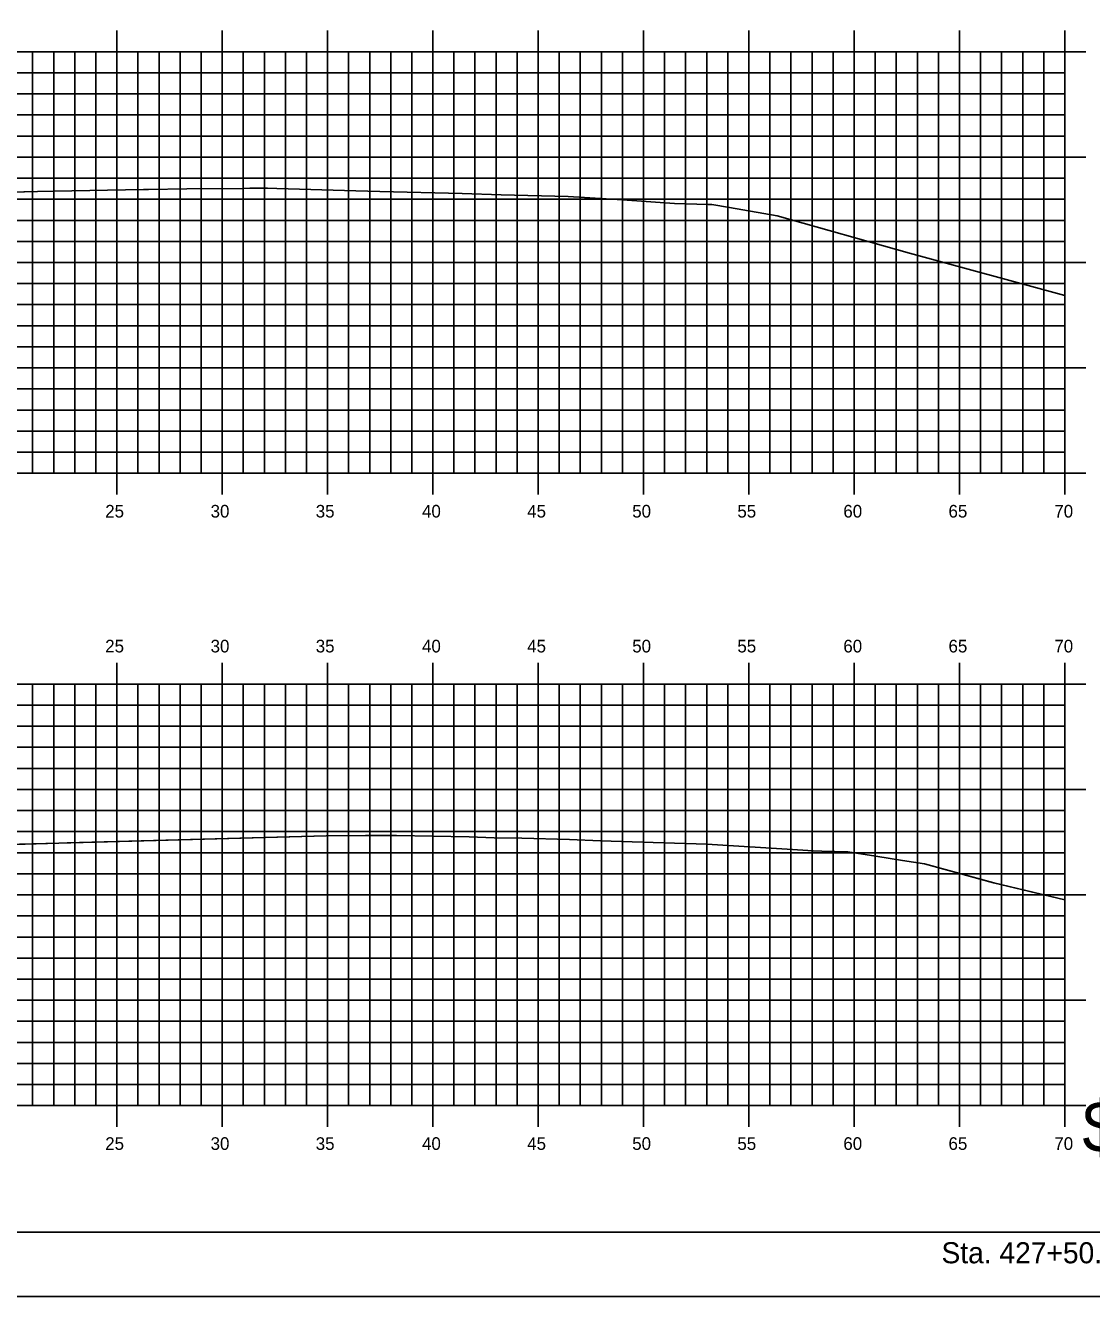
# Model space of a CAD drawing. Extents: x 1168600 to 1177589, y 610178 to 611246.
# Drawn here: x 1175427.8 to 1175478.4, y 610900.5 to 610960.8 of the extents above; entities that cross this region are included whole.
import ezdxf

# ---------------------------------------------------------------- set-up
doc = ezdxf.new("R2010")
doc.units = 0
for name, color, linetype in [('_Construction', 7, 'Continuous'), ('_Station Equation', 7, 'Continuous'), ('H_V ANNOTATION', 7, 'Continuous'), ('MAJOR', 7, 'Continuous'), ('MINOR', 7, 'Continuous')]:
    doc.layers.add(name, color=color, linetype=linetype)

msp = doc.modelspace()

# ---------------------------------------------------------------- linework, layer by layer
at = {"layer": '_Construction'}
msp.add_line((1175332.15, 610903.596), (1175492.15, 610903.596), dxfattribs=at)
msp.add_lwpolyline([(1175324.057, 610900.537), (1175494.057, 610900.537), (1175494.057, 611010.537), (1175324.057, 611010.537)], close=True, dxfattribs=at)
at = {"layer": '_Station Equation'}
for points in [[(1175424.681, 610952.875), (1175428.382, 610952.971), (1175429.164, 610952.986), (1175433.421, 610953.064), (1175433.647, 610953.066), (1175435.472, 610953.086), (1175438.13, 610953.113), (1175438.459, 610953.117), (1175438.514, 610953.117), (1175439.297, 610953.121), (1175439.749, 610953.108), (1175443.498, 610952.997), (1175444.637, 610952.966), (1175448.536, 610952.863), (1175450.392, 610952.813), (1175453.574, 610952.729), (1175456.149, 610952.561), (1175458.613, 610952.4), (1175460.214, 610952.348), (1175460.387, 610952.342), (1175461.225, 610952.212), (1175463.489, 610951.809), (1175469.772, 610950.041), (1175477.15, 610948.037)], [(1175427.739, 610952.954), (1175428.382, 610952.971), (1175429.163, 610952.986), (1175433.421, 610953.064), (1175433.646, 610953.066), (1175435.465, 610953.086), (1175438.129, 610953.113), (1175438.459, 610953.117), (1175438.514, 610953.117), (1175439.297, 610953.121), (1175439.75, 610953.108), (1175443.498, 610952.997), (1175444.638, 610952.966), (1175448.536, 610952.863), (1175450.393, 610952.813), (1175453.574, 610952.729), (1175456.15, 610952.561), (1175458.613, 610952.4), (1175460.214, 610952.348), (1175460.387, 610952.342), (1175461.225, 610952.212), (1175463.489, 610951.809), (1175469.771, 610950.041), (1175477.15, 610948.037)], [(1175426.718, 610921.973), (1175429.388, 610922.053), (1175442.086, 610922.389), (1175443.946, 610922.409), (1175445.02, 610922.419), (1175445.418, 610922.419), (1175448.866, 610922.342), (1175450.066, 610922.303), (1175451.372, 610922.282), (1175453.63, 610922.217), (1175455.112, 610922.161), (1175458.119, 610922.064), (1175460.158, 610922.001), (1175463.965, 610921.763), (1175465.204, 610921.685), (1175465.615, 610921.673), (1175466.851, 610921.635), (1175468.177, 610921.428), (1175469.45, 610921.228), (1175470.484, 610921.063), (1175473.773, 610920.171), (1175477.15, 610919.364)], [(1175426.887, 610921.978), (1175429.39, 610922.053), (1175429.784, 610922.064), (1175442.086, 610922.389), (1175443.945, 610922.409), (1175445.02, 610922.419), (1175445.418, 610922.419), (1175448.866, 610922.342), (1175450.066, 610922.303), (1175451.372, 610922.282), (1175453.631, 610922.217), (1175455.112, 610922.161), (1175458.12, 610922.064), (1175460.158, 610922.001), (1175463.966, 610921.762), (1175465.204, 610921.685), (1175465.615, 610921.673), (1175466.851, 610921.635), (1175468.178, 610921.427), (1175468.761, 610921.336), (1175469.451, 610921.228), (1175470.484, 610921.063), (1175473.772, 610920.172), (1175477.15, 610919.365)]]:
    msp.add_lwpolyline(points, dxfattribs=at)
at = {"layer": 'MAJOR'}
for p, q in [((1175432.15, 610960.598), (1175432.15, 610959.596)), ((1175437.15, 610960.598), (1175437.15, 610959.596)), ((1175442.15, 610960.598), (1175442.15, 610959.596)), ((1175447.15, 610960.598), (1175447.15, 610959.596)), ((1175452.15, 610960.598), (1175452.15, 610959.596)), ((1175457.15, 610960.598), (1175457.15, 610959.596)), ((1175462.15, 610960.598), (1175462.15, 610959.596)), ((1175467.15, 610960.598), (1175467.15, 610959.596)), ((1175472.15, 610960.598), (1175472.15, 610959.596)), ((1175477.15, 610960.598), (1175477.15, 610959.596)), ((1175337.15, 610959.596), (1175477.15, 610959.596)), ((1175337.15, 610959.596), (1175477.15, 610959.596)), ((1175432.15, 610939.596), (1175432.15, 610959.596)), ((1175437.15, 610939.596), (1175437.15, 610959.596)), ((1175442.15, 610939.596), (1175442.15, 610959.596)), ((1175447.15, 610939.596), (1175447.15, 610959.596)), ((1175452.15, 610939.596), (1175452.15, 610959.596)), ((1175457.15, 610939.596), (1175457.15, 610959.596)), ((1175462.15, 610939.596), (1175462.15, 610959.596)), ((1175467.15, 610939.596), (1175467.15, 610959.596)), ((1175472.15, 610939.596), (1175472.15, 610959.596)), ((1175478.152, 610959.596), (1175476.148, 610959.596)), ((1175477.15, 610939.596), (1175477.15, 610959.596)), ((1175477.15, 610939.596), (1175477.15, 610959.596)), ((1175337.15, 610954.596), (1175477.15, 610954.596)), ((1175478.152, 610954.596), (1175476.148, 610954.596)), ((1175337.15, 610949.596), (1175477.15, 610949.596)), ((1175478.152, 610949.596), (1175476.148, 610949.596)), ((1175337.15, 610944.596), (1175477.15, 610944.596)), ((1175478.152, 610944.596), (1175476.148, 610944.596)), ((1175337.15, 610939.596), (1175477.15, 610939.596)), ((1175337.15, 610939.596), (1175477.15, 610939.596)), ((1175432.15, 610938.594), (1175432.15, 610939.596)), ((1175437.15, 610938.594), (1175437.15, 610939.596)), ((1175442.15, 610938.594), (1175442.15, 610939.596)), ((1175447.15, 610938.594), (1175447.15, 610939.596)), ((1175452.15, 610938.594), (1175452.15, 610939.596)), ((1175457.15, 610938.594), (1175457.15, 610939.596)), ((1175462.15, 610938.594), (1175462.15, 610939.596)), ((1175467.15, 610938.594), (1175467.15, 610939.596)), ((1175472.15, 610938.594), (1175472.15, 610939.596)), ((1175478.152, 610939.596), (1175476.148, 610939.596)), ((1175477.15, 610938.594), (1175477.15, 610939.596)), ((1175432.15, 610930.598), (1175432.15, 610929.596)), ((1175437.15, 610930.598), (1175437.15, 610929.596)), ((1175442.15, 610930.598), (1175442.15, 610929.596)), ((1175447.15, 610930.598), (1175447.15, 610929.596)), ((1175452.15, 610930.598), (1175452.15, 610929.596)), ((1175457.15, 610930.598), (1175457.15, 610929.596)), ((1175462.15, 610930.598), (1175462.15, 610929.596)), ((1175467.15, 610930.598), (1175467.15, 610929.596)), ((1175472.15, 610930.598), (1175472.15, 610929.596)), ((1175477.15, 610930.598), (1175477.15, 610929.596)), ((1175337.15, 610929.596), (1175477.15, 610929.596)), ((1175337.15, 610929.596), (1175477.15, 610929.596)), ((1175432.15, 610909.596), (1175432.15, 610929.596)), ((1175437.15, 610909.596), (1175437.15, 610929.596)), ((1175442.15, 610909.596), (1175442.15, 610929.596)), ((1175447.15, 610909.596), (1175447.15, 610929.596)), ((1175452.15, 610909.596), (1175452.15, 610929.596)), ((1175457.15, 610909.596), (1175457.15, 610929.596)), ((1175462.15, 610909.596), (1175462.15, 610929.596)), ((1175467.15, 610909.596), (1175467.15, 610929.596)), ((1175472.15, 610909.596), (1175472.15, 610929.596)), ((1175478.152, 610929.596), (1175476.148, 610929.596)), ((1175477.15, 610909.596), (1175477.15, 610929.596)), ((1175477.15, 610909.596), (1175477.15, 610929.596)), ((1175337.15, 610924.596), (1175477.15, 610924.596)), ((1175478.152, 610924.596), (1175476.148, 610924.596)), ((1175337.15, 610919.596), (1175477.15, 610919.596)), ((1175478.152, 610919.596), (1175476.148, 610919.596)), ((1175337.15, 610914.596), (1175477.15, 610914.596)), ((1175478.152, 610914.596), (1175476.148, 610914.596)), ((1175337.15, 610909.596), (1175477.15, 610909.596)), ((1175337.15, 610909.596), (1175477.15, 610909.596)), ((1175432.15, 610908.594), (1175432.15, 610909.596)), ((1175437.15, 610908.594), (1175437.15, 610909.596)), ((1175442.15, 610908.594), (1175442.15, 610909.596)), ((1175447.15, 610908.594), (1175447.15, 610909.596)), ((1175452.15, 610908.594), (1175452.15, 610909.596)), ((1175457.15, 610908.594), (1175457.15, 610909.596)), ((1175462.15, 610908.594), (1175462.15, 610909.596)), ((1175467.15, 610908.594), (1175467.15, 610909.596)), ((1175472.15, 610908.594), (1175472.15, 610909.596)), ((1175478.152, 610909.596), (1175476.148, 610909.596)), ((1175477.15, 610908.594), (1175477.15, 610909.596))]:
    msp.add_line(p, q, dxfattribs=at)
at = {"layer": 'MINOR'}
for p, q in [((1175428.15, 610939.596), (1175428.15, 610959.596)), ((1175429.15, 610939.596), (1175429.15, 610959.596)), ((1175430.15, 610939.596), (1175430.15, 610959.596)), ((1175431.15, 610939.596), (1175431.15, 610959.596)), ((1175433.15, 610939.596), (1175433.15, 610959.596)), ((1175434.15, 610939.596), (1175434.15, 610959.596)), ((1175435.15, 610939.596), (1175435.15, 610959.596)), ((1175436.15, 610939.596), (1175436.15, 610959.596)), ((1175438.15, 610939.596), (1175438.15, 610959.596)), ((1175439.15, 610939.596), (1175439.15, 610959.596)), ((1175440.15, 610939.596), (1175440.15, 610959.596)), ((1175441.15, 610939.596), (1175441.15, 610959.596)), ((1175443.15, 610939.596), (1175443.15, 610959.596)), ((1175444.15, 610939.596), (1175444.15, 610959.596)), ((1175445.15, 610939.596), (1175445.15, 610959.596)), ((1175446.15, 610939.596), (1175446.15, 610959.596)), ((1175448.15, 610939.596), (1175448.15, 610959.596)), ((1175449.15, 610939.596), (1175449.15, 610959.596)), ((1175450.15, 610939.596), (1175450.15, 610959.596)), ((1175451.15, 610939.596), (1175451.15, 610959.596)), ((1175453.15, 610939.596), (1175453.15, 610959.596)), ((1175454.15, 610939.596), (1175454.15, 610959.596)), ((1175455.15, 610939.596), (1175455.15, 610959.596)), ((1175456.15, 610939.596), (1175456.15, 610959.596)), ((1175458.15, 610939.596), (1175458.15, 610959.596)), ((1175459.15, 610939.596), (1175459.15, 610959.596)), ((1175460.15, 610939.596), (1175460.15, 610959.596)), ((1175461.15, 610939.596), (1175461.15, 610959.596)), ((1175463.15, 610939.596), (1175463.15, 610959.596)), ((1175464.15, 610939.596), (1175464.15, 610959.596)), ((1175465.15, 610939.596), (1175465.15, 610959.596)), ((1175466.15, 610939.596), (1175466.15, 610959.596)), ((1175468.15, 610939.596), (1175468.15, 610959.596)), ((1175469.15, 610939.596), (1175469.15, 610959.596)), ((1175470.15, 610939.596), (1175470.15, 610959.596)), ((1175471.15, 610939.596), (1175471.15, 610959.596)), ((1175473.15, 610939.596), (1175473.15, 610959.596)), ((1175474.15, 610939.596), (1175474.15, 610959.596)), ((1175475.15, 610939.596), (1175475.15, 610959.596)), ((1175476.15, 610939.596), (1175476.15, 610959.596)), ((1175337.15, 610958.596), (1175477.15, 610958.596)), ((1175477.15, 610958.596), (1175476.148, 610958.596)), ((1175337.15, 610957.596), (1175477.15, 610957.596)), ((1175477.15, 610957.596), (1175476.148, 610957.596)), ((1175337.15, 610956.596), (1175477.15, 610956.596)), ((1175477.15, 610956.596), (1175476.148, 610956.596)), ((1175337.15, 610955.596), (1175477.15, 610955.596)), ((1175477.15, 610955.596), (1175476.148, 610955.596)), ((1175337.15, 610953.596), (1175477.15, 610953.596)), ((1175477.15, 610953.596), (1175476.148, 610953.596)), ((1175337.15, 610952.596), (1175477.15, 610952.596)), ((1175477.15, 610952.596), (1175476.148, 610952.596)), ((1175337.15, 610951.596), (1175477.15, 610951.596)), ((1175477.15, 610951.596), (1175476.148, 610951.596)), ((1175337.15, 610950.596), (1175477.15, 610950.596)), ((1175477.15, 610950.596), (1175476.148, 610950.596)), ((1175337.15, 610948.596), (1175477.15, 610948.596)), ((1175477.15, 610948.596), (1175476.148, 610948.596)), ((1175337.15, 610947.596), (1175477.15, 610947.596)), ((1175477.15, 610947.596), (1175476.148, 610947.596)), ((1175337.15, 610946.596), (1175477.15, 610946.596)), ((1175477.15, 610946.596), (1175476.148, 610946.596)), ((1175337.15, 610945.596), (1175477.15, 610945.596)), ((1175477.15, 610945.596), (1175476.148, 610945.596)), ((1175337.15, 610943.596), (1175477.15, 610943.596)), ((1175477.15, 610943.596), (1175476.148, 610943.596)), ((1175337.15, 610942.596), (1175477.15, 610942.596)), ((1175477.15, 610942.596), (1175476.148, 610942.596)), ((1175337.15, 610941.596), (1175477.15, 610941.596)), ((1175477.15, 610941.596), (1175476.148, 610941.596)), ((1175337.15, 610940.596), (1175477.15, 610940.596)), ((1175477.15, 610940.596), (1175476.148, 610940.596)), ((1175428.15, 610909.596), (1175428.15, 610929.596)), ((1175429.15, 610909.596), (1175429.15, 610929.596)), ((1175430.15, 610909.596), (1175430.15, 610929.596)), ((1175431.15, 610909.596), (1175431.15, 610929.596)), ((1175433.15, 610909.596), (1175433.15, 610929.596)), ((1175434.15, 610909.596), (1175434.15, 610929.596)), ((1175435.15, 610909.596), (1175435.15, 610929.596)), ((1175436.15, 610909.596), (1175436.15, 610929.596)), ((1175438.15, 610909.596), (1175438.15, 610929.596)), ((1175439.15, 610909.596), (1175439.15, 610929.596)), ((1175440.15, 610909.596), (1175440.15, 610929.596)), ((1175441.15, 610909.596), (1175441.15, 610929.596)), ((1175443.15, 610909.596), (1175443.15, 610929.596)), ((1175444.15, 610909.596), (1175444.15, 610929.596)), ((1175445.15, 610909.596), (1175445.15, 610929.596)), ((1175446.15, 610909.596), (1175446.15, 610929.596)), ((1175448.15, 610909.596), (1175448.15, 610929.596)), ((1175449.15, 610909.596), (1175449.15, 610929.596)), ((1175450.15, 610909.596), (1175450.15, 610929.596)), ((1175451.15, 610909.596), (1175451.15, 610929.596)), ((1175453.15, 610909.596), (1175453.15, 610929.596)), ((1175454.15, 610909.596), (1175454.15, 610929.596)), ((1175455.15, 610909.596), (1175455.15, 610929.596)), ((1175456.15, 610909.596), (1175456.15, 610929.596)), ((1175458.15, 610909.596), (1175458.15, 610929.596)), ((1175459.15, 610909.596), (1175459.15, 610929.596)), ((1175460.15, 610909.596), (1175460.15, 610929.596)), ((1175461.15, 610909.596), (1175461.15, 610929.596)), ((1175463.15, 610909.596), (1175463.15, 610929.596)), ((1175464.15, 610909.596), (1175464.15, 610929.596)), ((1175465.15, 610909.596), (1175465.15, 610929.596)), ((1175466.15, 610909.596), (1175466.15, 610929.596)), ((1175468.15, 610909.596), (1175468.15, 610929.596)), ((1175469.15, 610909.596), (1175469.15, 610929.596)), ((1175470.15, 610909.596), (1175470.15, 610929.596)), ((1175471.15, 610909.596), (1175471.15, 610929.596)), ((1175473.15, 610909.596), (1175473.15, 610929.596)), ((1175474.15, 610909.596), (1175474.15, 610929.596)), ((1175475.15, 610909.596), (1175475.15, 610929.596)), ((1175476.15, 610909.596), (1175476.15, 610929.596)), ((1175337.15, 610928.596), (1175477.15, 610928.596)), ((1175477.15, 610928.596), (1175476.148, 610928.596)), ((1175337.15, 610927.596), (1175477.15, 610927.596)), ((1175477.15, 610927.596), (1175476.148, 610927.596)), ((1175337.15, 610926.596), (1175477.15, 610926.596)), ((1175477.15, 610926.596), (1175476.148, 610926.596)), ((1175337.15, 610925.596), (1175477.15, 610925.596)), ((1175477.15, 610925.596), (1175476.148, 610925.596)), ((1175337.15, 610923.596), (1175477.15, 610923.596)), ((1175477.15, 610923.596), (1175476.148, 610923.596)), ((1175337.15, 610922.596), (1175477.15, 610922.596)), ((1175477.15, 610922.596), (1175476.148, 610922.596)), ((1175337.15, 610921.596), (1175477.15, 610921.596)), ((1175477.15, 610921.596), (1175476.148, 610921.596)), ((1175337.15, 610920.596), (1175477.15, 610920.596)), ((1175477.15, 610920.596), (1175476.148, 610920.596)), ((1175337.15, 610918.596), (1175477.15, 610918.596)), ((1175477.15, 610918.596), (1175476.148, 610918.596)), ((1175337.15, 610917.596), (1175477.15, 610917.596)), ((1175477.15, 610917.596), (1175476.148, 610917.596)), ((1175337.15, 610916.596), (1175477.15, 610916.596)), ((1175477.15, 610916.596), (1175476.148, 610916.596)), ((1175337.15, 610915.596), (1175477.15, 610915.596)), ((1175477.15, 610915.596), (1175476.148, 610915.596)), ((1175337.15, 610913.596), (1175477.15, 610913.596)), ((1175477.15, 610913.596), (1175476.148, 610913.596)), ((1175337.15, 610912.596), (1175477.15, 610912.596)), ((1175477.15, 610912.596), (1175476.148, 610912.596)), ((1175337.15, 610911.596), (1175477.15, 610911.596)), ((1175477.15, 610911.596), (1175476.148, 610911.596)), ((1175337.15, 610910.596), (1175477.15, 610910.596)), ((1175477.15, 610910.596), (1175476.148, 610910.596))]:
    msp.add_line(p, q, dxfattribs=at)

# ---------------------------------------------------------------- texts
at = {"layer": '_Construction'}
msp.add_text('$SHNUM$', height=2.4194, rotation=360, dxfattribs=at).set_placement((1175477.983, 610907.379))
at = {"layer": 'H_V ANNOTATION'}
for s, height, p in [('25', 0.6, (1175431.596, 610937.496)), ('30', 0.6, (1175436.599, 610937.496)), ('35', 0.6, (1175441.59, 610937.496)), ('40', 0.6, (1175446.636, 610937.496)), ('45', 0.6, (1175451.628, 610937.496)), ('50', 0.6, (1175456.614, 610937.496)), ('55', 0.6, (1175461.606, 610937.496)), ('60', 0.6, (1175466.636, 610937.496)), ('65', 0.6, (1175471.628, 610937.496)), ('70', 0.6, (1175476.652, 610937.496)), ('25', 0.6, (1175431.596, 610931.096)), ('30', 0.6, (1175436.599, 610931.096)), ('35', 0.6, (1175441.59, 610931.096)), ('40', 0.6, (1175446.636, 610931.096)), ('45', 0.6, (1175451.628, 610931.096)), ('50', 0.6, (1175456.614, 610931.096)), ('55', 0.6, (1175461.606, 610931.096)), ('60', 0.6, (1175466.636, 610931.096)), ('65', 0.6, (1175471.628, 610931.096)), ('70', 0.6, (1175476.652, 610931.096)), ('25', 0.6, (1175431.596, 610907.496)), ('30', 0.6, (1175436.599, 610907.496)), ('35', 0.6, (1175441.59, 610907.496)), ('40', 0.6, (1175446.636, 610907.496)), ('45', 0.6, (1175451.628, 610907.496)), ('50', 0.6, (1175456.614, 610907.496)), ('55', 0.6, (1175461.606, 610907.496)), ('60', 0.6, (1175466.636, 610907.496)), ('65', 0.6, (1175471.628, 610907.496)), ('70', 0.6, (1175476.652, 610907.496)), ('Sta. 427+50.00 to Sta. 428+50.00', 1.0002, (1175471.296, 610902.116))]:
    msp.add_text(s, height=height, dxfattribs=at).set_placement(p)

doc.saveas('drawing.dxf')
